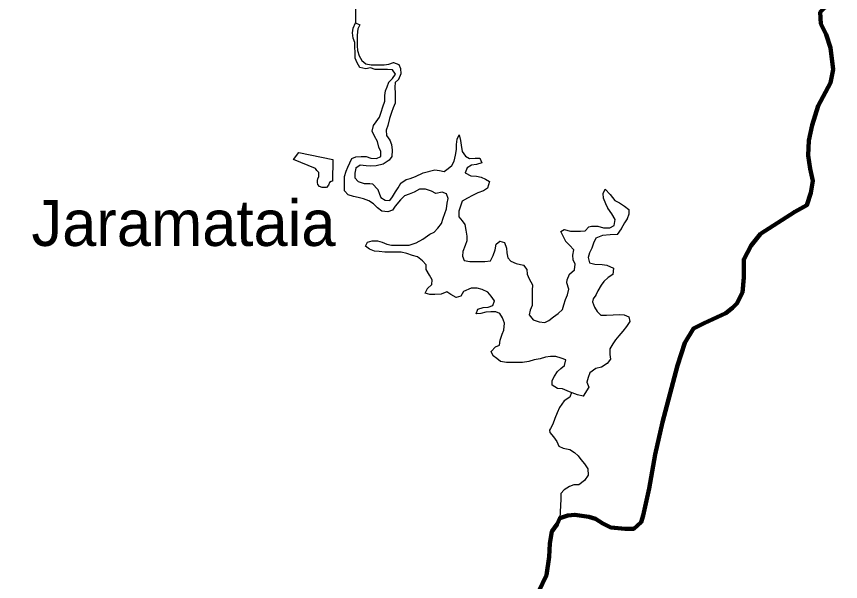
# Model space of a CAD drawing. Extents: x -1643653 to 4543381, y 1624270 to 13878484.
# Drawn here: x 716028 to 724990, y 8927126 to 8933273 of the extents above; entities that cross this region are included whole.
import ezdxf

# ---------------------------------------------------------------- set-up
doc = ezdxf.new("R2010")
doc.units = 0
doc.header["$LTSCALE"] = 200
for name, color, linetype, lineweight in [('1', 7, 'Continuous', 13), ('21', 7, 'Continuous', 25), ('24', 7, 'Continuous', 25), ('53', 7, 'Continuous', 106)]:
    doc.layers.add(name, color=color, linetype=linetype, lineweight=lineweight)
doc.layers.add('41', color=7, linetype='Continuous')

msp = doc.modelspace()

# ---------------------------------------------------------------- linework, layer by layer
at = {"layer": '1', "lineweight": 25}
msp.add_spline([(814781, 9009175.5), (814787.2, 9009173.4), (814796.9, 9009173.4), (814799.4, 9009172.4), (814805.1, 9009174.5), (814805.6, 9009176.5), (814811.7, 9009179.5), (814811.7, 9009179.5), (814801.5, 9009181), (814790.7, 9009181.5), (814784.1, 9009183.1), (814777.4, 9009185.1), (814778.4, 9009175.5)], degree=3, dxfattribs=at)
at = {"layer": '21'}
msp.add_lwpolyline([(719466.9, 8931717.9), (719464.5, 8931480.1), (719451.4, 8931477.4), (719431, 8931467.2), (719420.8, 8931436.5), (719400.5, 8931413.5), (719380.2, 8931413.5), (719352.2, 8931413.5), (719324.2, 8931423.7), (719306.3, 8931446.7), (719301.3, 8931467.1), (719301.2, 8931487.6), (719306.3, 8931508), (719316.5, 8931531.1), (719316.5, 8931554.1), (719316.5, 8931577.1), (719296.1, 8931597.5), (719278.3, 8931620.5), (719041.6, 8931717.6), (719097.6, 8931791.8)], close=True, dxfattribs=at)
at = {"layer": '24'}
for points in [[(719483, 8934679.3), (719595.3, 8934563.2), (719635.8, 8934527.3), (719676.2, 8934496.5), (719691.1, 8934435.3), (719690.7, 8934384.4), (719690.3, 8934323.2), (719690, 8934272.3), (719669.2, 8934217.6), (719651.2, 8934174.2), (719643, 8934099.5), (719634.9, 8934064), (719642.2, 8934009.8), (719665.6, 8933932.1), (719651.2, 8933868.8), (719718.1, 8933604.6), (719714.8, 8933203.5)], [(720541.5, 8931374.6), (720475.5, 8931395.4), (720409.4, 8931395.9), (720353.4, 8931360.9), (720298.5, 8931340.7), (720249.5, 8931320.4), (720203.3, 8931277.1), (720145.5, 8931210.6), (720116.7, 8931164.4), (720066.9, 8931148.5), (720000.8, 8931154), (719955.3, 8931189.9), (719909.8, 8931236.1), (719859.2, 8931266.9), (719803.4, 8931287.7), (719742.5, 8931303.4), (719691.7, 8931313.9), (719635.9, 8931334.6), (719595.5, 8931375.6), (719595.8, 8931426.6), (719596.2, 8931482.6), (719596.6, 8931533.5), (719612.2, 8931589.4), (719632.8, 8931635.2), (719653.5, 8931680.9), (719674.2, 8931726.6), (719720.1, 8931746.7), (719776.1, 8931751.4), (719832, 8931751), (719882.7, 8931730.3), (719943.8, 8931729.9), (719989.7, 8931750), (719990.1, 8931806.1), (719970, 8931852), (719955.2, 8931913.3), (719920, 8931969.5), (719894.9, 8932025.7), (719910.6, 8932086.7), (719941.4, 8932127.3), (719977.3, 8932178), (719993, 8932233.9), (720013.7, 8932289.8), (720034.5, 8932350.8), (720034.9, 8932411.9), (720040.3, 8932462.8), (720061, 8932508.6), (720076.6, 8932559.4), (720117.6, 8932599.9), (720148.4, 8932645.5), (720118.2, 8932691.6), (720062.3, 8932697), (719991.1, 8932697.5), (719930.1, 8932697.9), (719879.3, 8932713.5), (719828.4, 8932703.6), (719762.4, 8932719.3), (719732.2, 8932770.4), (719712.2, 8932821.5), (719712.6, 8932882.7), (719707.9, 8932938.7), (719708.3, 8932989.6), (719688.2, 8933035.6), (719683.6, 8933096.8), (719689, 8933147.7), (719714.8, 8933203.5), (719760.5, 8933182.9), (719739.8, 8933137.2), (719734.3, 8933071), (719733.8, 8933009.9), (719733.5, 8932953.8), (719738.2, 8932902.9), (719753.1, 8932846.7), (719783.2, 8932795.6), (719828.8, 8932759.7), (719884.6, 8932749.1), (719960.9, 8932748.6), (720027.1, 8932748.2), (720078, 8932753), (720129, 8932773), (720184.8, 8932752.3), (720204.8, 8932706.3), (720209.5, 8932650.2), (720183.6, 8932589.3), (720147.8, 8932553.8), (720142.3, 8932502.9), (720147, 8932436.7), (720146.6, 8932385.8), (720146.2, 8932329.7), (720125.6, 8932278.9), (720104.8, 8932228.1), (720084.1, 8932162), (720068.3, 8932085.7), (720047.6, 8932034.9), (720052.3, 8931978.8), (720087.5, 8931927.7), (720107.6, 8931881.7), (720112.2, 8931820.6), (720111.7, 8931749.2), (720080.9, 8931708.7), (720014.5, 8931668.4), (719938.1, 8931648.5)], [(719938.1, 8931648.5), (719882.1, 8931643.8), (719831.3, 8931649.2), (719765.2, 8931654.7), (719719.2, 8931624.4), (719708.7, 8931568.5), (719708.3, 8931517.5), (719743.7, 8931476.5), (719809.6, 8931455.7), (719870.7, 8931455.3), (719899.8, 8931451.2), (719959.3, 8931391.6), (719974.2, 8931339.4), (719989.1, 8931302.2), (720037.3, 8931276), (720088.1, 8931270.6), (720118.9, 8931311.1), (720149.8, 8931367), (720180.6, 8931407.5), (720206.4, 8931458.3), (720267.7, 8931498.7), (720309.2, 8931510.9), (720368.7, 8931533.2), (720450.6, 8931570.5), (720578.7, 8931603.6), (720629.5, 8931598.2), (720680.3, 8931587.7), (720721.2, 8931618), (720762.1, 8931653.4), (720787.8, 8931699.1), (720803.6, 8931765.2), (720814.2, 8931826.2), (720814.5, 8931882.3), (720820, 8931938.3), (720840.7, 8931984), (720855.5, 8931922.8), (720865.3, 8931871.8), (720875.1, 8931805.5), (720910.3, 8931754.3), (720955.9, 8931728.6), (721017, 8931733.3), (721067.8, 8931732.9), (721087.8, 8931681.9), (721031.7, 8931661.8), (720975.8, 8931657.1), (720929.8, 8931626.8), (720909, 8931570.9), (720969.9, 8931540), (721030.9, 8931534.5), (721081.7, 8931524), (721127.3, 8931503.3), (721172.9, 8931477.6), (721152, 8931406.4), (721106.1, 8931376.1), (721044.9, 8931356.1), (720988.7, 8931325.9), (720932.6, 8931295.7), (720876.4, 8931265.5), (720855.7, 8931209.6), (720840.1, 8931153.7), (720839.6, 8931092.6), (720875, 8931051.6), (720905.2, 8931010.6), (720914.9, 8930949.5), (720924.7, 8930883.2), (720924.3, 8930832.2), (720908.7, 8930781.4), (720882.8, 8930715.3), (720877.4, 8930664.4), (720897.4, 8930618.5), (720958.4, 8930607.9), (721019.4, 8930607.5), (721070.3, 8930607.2), (721121.1, 8930606.8), (721182.2, 8930616.6), (721213.1, 8930672.5), (721233.9, 8930733.5), (721244.5, 8930794.5), (721285.4, 8930829.9), (721336.2, 8930814.3), (721356.1, 8930753.1), (721360.8, 8930702.1), (721370.6, 8930646), (721406, 8930610.1), (721461.7, 8930584.3), (721543, 8930568.5), (721578.3, 8930522.4), (721583, 8930471.4), (721603, 8930420.4), (721638.2, 8930353.9), (721637.8, 8930292.8), (721637.4, 8930241.9), (721637.1, 8930190.9), (721636.6, 8930129.8), (721615.9, 8930079), (721605.4, 8930028.1), (721645.7, 8929971.8), (721711.7, 8929951), (721772.7, 8929945.6), (721818.6, 8929965.6), (721869.7, 8930006.1)], [(722189.3, 8929143.2), (722128.4, 8929158.8), (722042.1, 8929189.9), (721966.1, 8929221), (721910.2, 8929226.4), (721854.5, 8929262.5), (721854.8, 8929313.4), (721880.6, 8929359.1), (721911.4, 8929409.8), (721947.3, 8929445.2), (721988.2, 8929475.5), (722003.8, 8929536.6), (721953.1, 8929557.3), (721892.2, 8929572.9), (721836.2, 8929573.3), (721780.3, 8929568.6), (721724.2, 8929548.6), (721658, 8929538.8), (721601.9, 8929518.8), (721530.6, 8929509), (721474.7, 8929509.4), (721418.7, 8929509.8), (721357.7, 8929510.2), (721291.7, 8929520.8), (721251.2, 8929551.6), (721210.7, 8929582.4), (721190.7, 8929628.4), (721236.8, 8929679), (721282.7, 8929699.1), (721288.2, 8929750), (721309, 8929816.1), (721329.6, 8929861.8), (721335.2, 8929938.2), (721315.3, 8929994.3), (721285.1, 8930040.4), (721239.4, 8930061), (721188.6, 8930061.4), (721132.6, 8930056.6), (721076.5, 8930041.7), (721025.6, 8930036.9), (721046.3, 8930087.8), (721102.4, 8930107.8), (721158.4, 8930112.5), (721209.4, 8930127.5), (721225, 8930178.3), (721189.7, 8930229.5), (721154.4, 8930275.5), (721093.6, 8930301.4), (721037.7, 8930317), (720971.6, 8930317.4), (720890, 8930282.3), (720859.1, 8930231.6), (720808.2, 8930216.6), (720752.4, 8930247.6), (720706.9, 8930278.4), (720645.7, 8930253.3), (720579.5, 8930248.7), (720523.6, 8930249), (720472.8, 8930264.6), (720498.6, 8930315.4), (720544.7, 8930355.8), (720550.1, 8930406.8), (720519.9, 8930457.9), (720484.7, 8930519.2), (720485.1, 8930570.2), (720444.7, 8930616.3), (720389.1, 8930657.4), (720333.2, 8930673), (720272.3, 8930693.8), (720211.4, 8930709.5), (720160.5, 8930709.8), (720094.4, 8930710.2), (720033.4, 8930710.6), (719972.4, 8930716.1), (719921.6, 8930721.5), (719865.8, 8930742.2), (719825.3, 8930773.1), (719845.9, 8930818.8), (719896.9, 8930833.7), (719952.8, 8930833.4), (720003.6, 8930817.8), (720054.3, 8930797.1), (720105.1, 8930786.6), (720166.2, 8930786.2), (720232.3, 8930785.7), (720298.4, 8930785.3), (720374.8, 8930810.3), (720446.3, 8930850.6), (720523, 8930906.1), (720568.9, 8930926.2), (720609.9, 8930971.8), (720651, 8931022.5), (720666.6, 8931078.4), (720687.3, 8931129.2), (720702.9, 8931180), (720713.5, 8931241.1), (720724, 8931292), (720704, 8931343), (720658.4, 8931363.7), (720587.1, 8931348.9), (720541.5, 8931374.6)], [(721869.7, 8930006.1), (721920.8, 8930041.4), (721966.9, 8930086.9), (721982.5, 8930137.8), (721998.2, 8930193.7), (722018.9, 8930244.5), (722035.3, 8930306.7), (722014.7, 8930377), (722015.4, 8930406.4), (722040.8, 8930468.5), (722095, 8930516.1), (722102.6, 8930580.2), (722082.5, 8930626.2), (722077.8, 8930677.1), (722088.4, 8930733.1), (722042.9, 8930784.3), (722002.5, 8930825.3), (721977.5, 8930876.4), (721947.3, 8930932.7), (721985.5, 8930954.9), (722054.2, 8930937.1), (722105, 8930936.7), (722161, 8930936.4), (722211.9, 8930941.1), (722254.4, 8930984.8), (722283.4, 8930991.6), (722349.5, 8930991.2), (722410.5, 8930975.5), (722481.7, 8930975.1), (722527.6, 8931000.2), (722538.2, 8931066.4), (722503.1, 8931127.7), (722457.7, 8931189.2), (722437.7, 8931235.1), (722412.7, 8931296.4), (722407.9, 8931347.4), (722428.6, 8931393.1), (722484.1, 8931336.7), (722534.6, 8931270.2), (722585.2, 8931244.4), (722640.9, 8931208.4), (722686.5, 8931172.4), (722686.1, 8931121.5), (722670.5, 8931070.6), (722639.7, 8931030.1), (722603.7, 8930964.1), (722562.5, 8930903.2), (722483.5, 8930896.6), (722400.2, 8930890.6), (722328.7, 8930860.8), (722304.9, 8930807.2), (722286.8, 8930752.2), (722261.1, 8930701.4), (722245.5, 8930650.6), (722260.3, 8930594.4), (722316.2, 8930578.8), (722397.5, 8930573.2), (722448.3, 8930567.8), (722519.3, 8930536.8), (722513.8, 8930465.5), (722462.7, 8930435.2), (722416.6, 8930389.7), (722385.8, 8930349.1), (722349.8, 8930288.2), (722329.1, 8930242.5), (722298.3, 8930202), (722294.2, 8930167.1), (722313, 8930110.2), (722343.2, 8930064.2), (722383.6, 8930023.1), (722444.6, 8930022.8), (722515.8, 8930027.4), (722587.1, 8930032), (722637.9, 8930026.6), (722688.6, 8930005.9), (722698.4, 8929954.9), (722662.5, 8929899.1), (722621.4, 8929848.4), (722580.4, 8929797.8), (722544.5, 8929757.2), (722513.7, 8929711.6), (722482.8, 8929655.8), (722482.3, 8929594.6), (722487.1, 8929543.7), (722451.2, 8929498), (722389.8, 8929457.7), (722328.7, 8929442.8), (722262.3, 8929397.4), (722246.7, 8929346.5), (722231.1, 8929295.7), (722251, 8929239.5), (722189.3, 8929143.2)], [(722065, 8929181.7), (722047.1, 8929132.1), (721985.8, 8929091.8), (721934.5, 8929020.8), (721908.6, 8928959.8), (721882.8, 8928898.9), (721862, 8928837.9), (721836.2, 8928792.2), (721826.6, 8928771.5)], [(721826.6, 8928771.5), (721827.2, 8928745.6), (721867.6, 8928699.5), (721902.9, 8928648.4), (721927.9, 8928597.3), (721973.6, 8928576.7), (722044.7, 8928561), (722095.3, 8928530.1), (722135.8, 8928494.2), (722166, 8928453.3), (722206.3, 8928407.2), (722241.6, 8928351), (722246.2, 8928284.7), (722205.1, 8928223.9), (722143.7, 8928178.4), (722087.8, 8928178.8), (722041.9, 8928158.7), (721985.7, 8928123.4), (721949.8, 8928082.9), (721949.4, 8928021.8), (721938.1, 8927816.7)]]:
    msp.add_lwpolyline(points, dxfattribs=at)
at = {"layer": '24', "lineweight": 53}
for points in [[(724996.3, 8933450), (724857.6, 8933406.2), (724770, 8933318.5), (724777.3, 8933194.3), (724835.7, 8933077.4), (724879.5, 8932931.2), (724908.7, 8932697.4), (724879.5, 8932551.3), (724748.1, 8932302.9), (724682.4, 8932091), (724645.9, 8931922.9), (724638.6, 8931762.2), (724660.5, 8931616.1), (724689.7, 8931484.6), (724667.8, 8931353), (724624, 8931221.5), (724492.7, 8931148.4), (724120.4, 8930907.3), (724018.2, 8930783.1)], [(724018.2, 8930783.1), (723938, 8930629.7), (723938, 8930432.4), (723924.2, 8930271.2), (723861.2, 8930151.4), (723813.9, 8930103.6), (723741.7, 8930044.3), (723507.3, 8929935.6), (723390.6, 8929877.1), (723295.7, 8929723.7), (723215.4, 8929475.3), (723055.5, 8928859.6), (722973.7, 8928506.8), (722908.8, 8928138.2), (722843.2, 8927845.9), (722821.3, 8927772.9), (722741, 8927699.8), (722646.1, 8927699.8), (722492.8, 8927714.4), (722405.2, 8927758.2), (722325, 8927809.4), (722252, 8927831.3), (722098.7, 8927853.2), (722025.7, 8927845.9), (721938.1, 8927816.7), (721908.9, 8927750.9), (721850.6, 8927670.6), (721828.7, 8927539.1), (721821.3, 8927392.9), (721792.2, 8927195.7), (721704.6, 8927013)]]:
    msp.add_lwpolyline(points, dxfattribs=at)
at = {"layer": '24', "lineweight": 13}
for points in [[(720541.5, 8931374.6), (720475.5, 8931395.4), (720409.4, 8931395.9), (720353.4, 8931360.9), (720298.5, 8931340.7), (720249.5, 8931320.4), (720203.3, 8931277.1), (720145.5, 8931210.6), (720116.7, 8931164.4), (720066.9, 8931148.5), (720000.8, 8931154), (719955.3, 8931189.9), (719909.8, 8931236.1), (719859.2, 8931266.9), (719803.4, 8931287.7), (719742.5, 8931303.4), (719691.7, 8931313.9), (719635.9, 8931334.6), (719595.5, 8931375.6), (719595.8, 8931426.6), (719596.2, 8931482.6), (719596.6, 8931533.5), (719612.2, 8931589.4), (719632.8, 8931635.2), (719653.5, 8931680.9), (719674.2, 8931726.6), (719720.1, 8931746.7), (719776.1, 8931751.4), (719832, 8931751), (719882.7, 8931730.3), (719943.8, 8931729.9), (719989.7, 8931750), (719990.1, 8931806.1), (719970, 8931852), (719955.2, 8931913.3), (719920, 8931969.5), (719894.9, 8932025.7), (719910.6, 8932086.7), (719941.4, 8932127.3), (719977.3, 8932178), (719993, 8932233.9), (720013.7, 8932289.8), (720034.5, 8932350.8), (720034.9, 8932411.9), (720040.3, 8932462.8), (720061, 8932508.6), (720076.6, 8932559.4), (720117.6, 8932599.9), (720148.4, 8932645.5), (720118.2, 8932691.6), (720062.3, 8932697), (719991.1, 8932697.5), (719930.1, 8932697.9), (719879.3, 8932713.5), (719828.4, 8932703.6), (719762.4, 8932719.3), (719732.2, 8932770.4), (719712.2, 8932821.5), (719712.6, 8932882.7), (719707.9, 8932938.7), (719708.3, 8932989.6), (719688.2, 8933035.6), (719683.6, 8933096.8), (719689, 8933147.7), (719714.8, 8933203.5), (719760.5, 8933182.9), (719739.8, 8933137.2), (719734.3, 8933071), (719733.8, 8933009.9), (719733.5, 8932953.8), (719738.2, 8932902.9), (719753.1, 8932846.7), (719783.2, 8932795.6), (719828.8, 8932759.7), (719884.6, 8932749.1), (719960.9, 8932748.6), (720027.1, 8932748.2), (720078, 8932753), (720129, 8932773), (720184.8, 8932752.3), (720204.8, 8932706.3), (720209.5, 8932650.2), (720183.6, 8932589.3), (720147.8, 8932553.8), (720142.3, 8932502.9), (720147, 8932436.7), (720146.6, 8932385.8), (720146.2, 8932329.7), (720125.6, 8932278.9), (720104.8, 8932228.1), (720084.1, 8932162), (720068.3, 8932085.7), (720047.6, 8932034.9), (720052.3, 8931978.8), (720087.5, 8931927.7), (720107.6, 8931881.7), (720112.2, 8931820.6), (720111.7, 8931749.2), (720080.9, 8931708.7), (720014.5, 8931668.4), (719938.1, 8931648.5)], [(719938.1, 8931648.5), (719882.1, 8931643.8), (719831.3, 8931649.2), (719765.2, 8931654.7), (719719.2, 8931624.4), (719708.7, 8931568.5), (719708.3, 8931517.5), (719743.7, 8931476.5), (719809.6, 8931455.7), (719870.7, 8931455.3), (719899.8, 8931451.2), (719959.3, 8931391.6), (719974.2, 8931339.4), (719989.1, 8931302.2), (720037.3, 8931276), (720088.1, 8931270.6), (720118.9, 8931311.1), (720149.8, 8931367), (720180.6, 8931407.5), (720206.4, 8931458.3), (720267.7, 8931498.7), (720309.2, 8931510.9), (720368.7, 8931533.2), (720450.6, 8931570.5), (720578.7, 8931603.6), (720629.5, 8931598.2), (720680.3, 8931587.7), (720721.2, 8931618), (720762.1, 8931653.4), (720787.8, 8931699.1), (720803.6, 8931765.2), (720814.2, 8931826.2), (720814.5, 8931882.3), (720820, 8931938.3), (720840.7, 8931984), (720855.5, 8931922.8), (720865.3, 8931871.8), (720875.1, 8931805.5), (720910.3, 8931754.3), (720955.9, 8931728.6), (721017, 8931733.3), (721067.8, 8931732.9), (721087.8, 8931681.9), (721031.7, 8931661.8), (720975.8, 8931657.1), (720929.8, 8931626.8), (720909, 8931570.9), (720969.9, 8931540), (721030.9, 8931534.5), (721081.7, 8931524), (721127.3, 8931503.3), (721172.9, 8931477.6), (721152, 8931406.4), (721106.1, 8931376.1), (721044.9, 8931356.1), (720988.7, 8931325.9), (720932.6, 8931295.7), (720876.4, 8931265.5), (720855.7, 8931209.6), (720840.1, 8931153.7), (720839.6, 8931092.6), (720875, 8931051.6), (720905.2, 8931010.6), (720914.9, 8930949.5), (720924.7, 8930883.2), (720924.3, 8930832.2), (720908.7, 8930781.4), (720882.8, 8930715.3), (720877.4, 8930664.4), (720897.4, 8930618.5), (720958.4, 8930607.9), (721019.4, 8930607.5), (721070.3, 8930607.2), (721121.1, 8930606.8), (721182.2, 8930616.6), (721213.1, 8930672.5), (721233.9, 8930733.5), (721244.5, 8930794.5), (721285.4, 8930829.9), (721336.2, 8930814.3), (721356.1, 8930753.1), (721360.8, 8930702.1), (721370.6, 8930646), (721406, 8930610.1), (721461.7, 8930584.3), (721543, 8930568.5), (721578.3, 8930522.4), (721583, 8930471.4), (721603, 8930420.4), (721638.2, 8930353.9), (721637.8, 8930292.8), (721637.4, 8930241.9), (721637.1, 8930190.9), (721636.6, 8930129.8), (721615.9, 8930079), (721605.4, 8930028.1), (721645.7, 8929971.8), (721711.7, 8929951), (721772.7, 8929945.6), (721818.6, 8929965.6), (721869.7, 8930006.1)], [(722189.3, 8929143.2), (722128.4, 8929158.8), (722042.1, 8929189.9), (721966.1, 8929221), (721910.2, 8929226.4), (721854.5, 8929262.5), (721854.8, 8929313.4), (721880.6, 8929359.1), (721911.4, 8929409.8), (721947.3, 8929445.2), (721988.2, 8929475.5), (722003.8, 8929536.6), (721953.1, 8929557.3), (721892.2, 8929572.9), (721836.2, 8929573.3), (721780.3, 8929568.6), (721724.2, 8929548.6), (721658, 8929538.8), (721601.9, 8929518.8), (721530.6, 8929509), (721474.7, 8929509.4), (721418.7, 8929509.8), (721357.7, 8929510.2), (721291.7, 8929520.8), (721251.2, 8929551.6), (721210.7, 8929582.4), (721190.7, 8929628.4), (721236.8, 8929679), (721282.7, 8929699.1), (721288.2, 8929750), (721309, 8929816.1), (721329.6, 8929861.8), (721335.2, 8929938.2), (721315.3, 8929994.3), (721285.1, 8930040.4), (721239.4, 8930061), (721188.6, 8930061.4), (721132.6, 8930056.6), (721076.5, 8930041.7), (721025.6, 8930036.9), (721046.3, 8930087.8), (721102.4, 8930107.8), (721158.4, 8930112.5), (721209.4, 8930127.5), (721225, 8930178.3), (721189.7, 8930229.5), (721154.4, 8930275.5), (721093.6, 8930301.4), (721037.7, 8930317), (720971.6, 8930317.4), (720890, 8930282.3), (720859.1, 8930231.6), (720808.2, 8930216.6), (720752.4, 8930247.6), (720706.9, 8930278.4), (720645.7, 8930253.3), (720579.5, 8930248.7), (720523.6, 8930249), (720472.8, 8930264.6), (720498.6, 8930315.4), (720544.7, 8930355.8), (720550.1, 8930406.8), (720519.9, 8930457.9), (720484.7, 8930519.2), (720485.1, 8930570.2), (720444.7, 8930616.3), (720389.1, 8930657.4), (720333.2, 8930673), (720272.3, 8930693.8), (720211.4, 8930709.5), (720160.5, 8930709.8), (720094.4, 8930710.2), (720033.4, 8930710.6), (719972.4, 8930716.1), (719921.6, 8930721.5), (719865.8, 8930742.2), (719825.3, 8930773.1), (719845.9, 8930818.8), (719896.9, 8930833.7), (719952.8, 8930833.4), (720003.6, 8930817.8), (720054.3, 8930797.1), (720105.1, 8930786.6), (720166.2, 8930786.2), (720232.3, 8930785.7), (720298.4, 8930785.3), (720374.8, 8930810.3), (720446.3, 8930850.6), (720523, 8930906.1), (720568.9, 8930926.2), (720609.9, 8930971.8), (720651, 8931022.5), (720666.6, 8931078.4), (720687.3, 8931129.2), (720702.9, 8931180), (720713.5, 8931241.1), (720724, 8931292), (720704, 8931343), (720658.4, 8931363.7), (720587.1, 8931348.9), (720541.5, 8931374.6)], [(721869.7, 8930006.1), (721920.8, 8930041.4), (721966.9, 8930086.9), (721982.5, 8930137.8), (721998.2, 8930193.7), (722018.9, 8930244.5), (722035.3, 8930306.7), (722014.7, 8930377), (722015.4, 8930406.4), (722040.8, 8930468.5), (722095, 8930516.1), (722102.6, 8930580.2), (722082.5, 8930626.2), (722077.8, 8930677.1), (722088.4, 8930733.1), (722042.9, 8930784.3), (722002.5, 8930825.3), (721977.5, 8930876.4), (721947.3, 8930932.7), (721985.5, 8930954.9), (722054.2, 8930937.1), (722105, 8930936.7), (722161, 8930936.4), (722211.9, 8930941.1), (722254.4, 8930984.8), (722283.4, 8930991.6), (722349.5, 8930991.2), (722410.5, 8930975.5), (722481.7, 8930975.1), (722527.6, 8931000.2), (722538.2, 8931066.4), (722503.1, 8931127.7), (722457.7, 8931189.2), (722437.7, 8931235.1), (722412.7, 8931296.4), (722407.9, 8931347.4), (722428.6, 8931393.1), (722484.1, 8931336.7), (722534.6, 8931270.2), (722585.2, 8931244.4), (722640.9, 8931208.4), (722686.5, 8931172.4), (722686.1, 8931121.5), (722670.5, 8931070.6), (722639.7, 8931030.1), (722603.7, 8930964.1), (722562.5, 8930903.2), (722483.5, 8930896.6), (722400.2, 8930890.6), (722328.7, 8930860.8), (722304.9, 8930807.2), (722286.8, 8930752.2), (722261.1, 8930701.4), (722245.5, 8930650.6), (722260.3, 8930594.4), (722316.2, 8930578.8), (722397.5, 8930573.2), (722448.3, 8930567.8), (722519.3, 8930536.8), (722513.8, 8930465.5), (722462.7, 8930435.2), (722416.6, 8930389.7), (722385.8, 8930349.1), (722349.8, 8930288.2), (722329.1, 8930242.5), (722298.3, 8930202), (722294.2, 8930167.1), (722313, 8930110.2), (722343.2, 8930064.2), (722383.6, 8930023.1), (722444.6, 8930022.8), (722515.8, 8930027.4), (722587.1, 8930032), (722637.9, 8930026.6), (722688.6, 8930005.9), (722698.4, 8929954.9), (722662.5, 8929899.1), (722621.4, 8929848.4), (722580.4, 8929797.8), (722544.5, 8929757.2), (722513.7, 8929711.6), (722482.8, 8929655.8), (722482.3, 8929594.6), (722487.1, 8929543.7), (722451.2, 8929498), (722389.8, 8929457.7), (722328.7, 8929442.8), (722262.3, 8929397.4), (722246.7, 8929346.5), (722231.1, 8929295.7), (722251, 8929239.5), (722189.3, 8929143.2)]]:
    msp.add_lwpolyline(points, dxfattribs=at)
at = {"layer": '53'}
for points in [[(724996.3, 8933450), (724857.6, 8933406.2), (724770, 8933318.5), (724777.3, 8933194.3), (724835.7, 8933077.4), (724879.5, 8932931.2), (724908.7, 8932697.4), (724879.5, 8932551.3), (724748.1, 8932302.9), (724682.4, 8932091), (724645.9, 8931922.9), (724638.6, 8931762.2), (724660.5, 8931616.1), (724689.7, 8931484.6), (724667.8, 8931353), (724624, 8931221.5), (724492.7, 8931148.4), (724120.4, 8930907.3), (724018.2, 8930783.1)], [(724996.3, 8933450), (724857.6, 8933406.2), (724770, 8933318.5), (724777.3, 8933194.3), (724835.7, 8933077.4), (724879.5, 8932931.2), (724908.7, 8932697.4), (724879.5, 8932551.3), (724748.1, 8932302.9), (724682.4, 8932091), (724645.9, 8931922.9), (724638.6, 8931762.2), (724660.5, 8931616.1), (724689.7, 8931484.6), (724667.8, 8931353), (724624, 8931221.5), (724492.7, 8931148.4), (724120.4, 8930907.3), (724018.2, 8930783.1)], [(724996.3, 8933450), (724857.6, 8933406.2), (724770, 8933318.5), (724777.3, 8933194.3), (724835.7, 8933077.4), (724879.5, 8932931.2), (724908.7, 8932697.4), (724879.5, 8932551.3), (724748.1, 8932302.9), (724682.4, 8932091), (724645.9, 8931922.9), (724638.6, 8931762.2), (724660.5, 8931616.1), (724689.7, 8931484.6), (724667.8, 8931353), (724624, 8931221.5), (724492.7, 8931148.4), (724120.4, 8930907.3), (724018.2, 8930783.1)], [(724018.2, 8930783.1), (723938, 8930629.7), (723938, 8930432.4), (723924.2, 8930271.2), (723861.2, 8930151.4), (723813.9, 8930103.6), (723741.7, 8930044.3), (723507.3, 8929935.6), (723390.6, 8929877.1), (723295.7, 8929723.7), (723215.4, 8929475.3), (723055.5, 8928859.6), (722973.7, 8928506.8), (722908.8, 8928138.2), (722843.2, 8927845.9), (722821.3, 8927772.9), (722741, 8927699.8), (722646.1, 8927699.8), (722492.8, 8927714.4), (722405.2, 8927758.2), (722325, 8927809.4), (722252, 8927831.3), (722098.7, 8927853.2), (722025.7, 8927845.9), (721938.1, 8927816.7), (721908.9, 8927750.9), (721850.6, 8927670.6), (721828.7, 8927539.1), (721821.3, 8927392.9), (721792.2, 8927195.7), (721704.6, 8927013)], [(724018.2, 8930783.1), (723938, 8930629.7), (723938, 8930432.4), (723924.2, 8930271.2), (723861.2, 8930151.4), (723813.9, 8930103.6), (723741.7, 8930044.3), (723507.3, 8929935.6), (723390.6, 8929877.1), (723295.7, 8929723.7), (723215.4, 8929475.3), (723055.5, 8928859.6), (722973.7, 8928506.8), (722908.8, 8928138.2), (722843.2, 8927845.9), (722821.3, 8927772.9), (722741, 8927699.8), (722646.1, 8927699.8), (722492.8, 8927714.4), (722405.2, 8927758.2), (722325, 8927809.4), (722252, 8927831.3), (722098.7, 8927853.2), (722025.7, 8927845.9), (721938.1, 8927816.7), (721908.9, 8927750.9), (721850.6, 8927670.6), (721828.7, 8927539.1), (721821.3, 8927392.9), (721792.2, 8927195.7), (721704.6, 8927013)], [(724018.2, 8930783.1), (723938, 8930629.7), (723938, 8930432.4), (723924.2, 8930271.2), (723861.2, 8930151.4), (723813.9, 8930103.6), (723741.7, 8930044.3), (723507.3, 8929935.6), (723390.6, 8929877.1), (723295.7, 8929723.7), (723215.4, 8929475.3), (723055.5, 8928859.6), (722973.7, 8928506.8), (722908.8, 8928138.2), (722843.2, 8927845.9), (722821.3, 8927772.9), (722741, 8927699.8), (722646.1, 8927699.8), (722492.8, 8927714.4), (722405.2, 8927758.2), (722325, 8927809.4), (722252, 8927831.3), (722098.7, 8927853.2), (722025.7, 8927845.9), (721938.1, 8927816.7), (721908.9, 8927750.9), (721850.6, 8927670.6), (721828.7, 8927539.1), (721821.3, 8927392.9), (721792.2, 8927195.7), (721704.6, 8927013)]]:
    msp.add_lwpolyline(points, dxfattribs=at)

# ---------------------------------------------------------------- texts
at = {"layer": '41'}
msp.add_text('Jaramataia', height=500, dxfattribs=at).set_placement((716190.3, 8930776.7))

doc.saveas('drawing.dxf')
